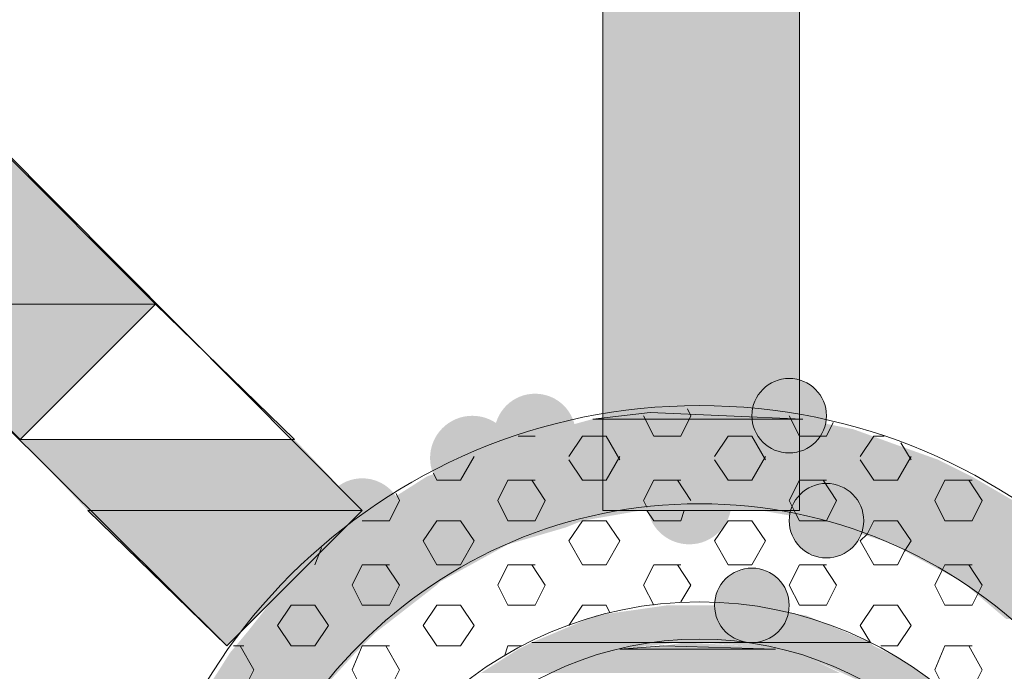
# Model space of a CAD drawing. Extents: x 3940905 to 4145695, y 925352 to 1109797.
# Tile 1034 of 1056: x 4067167 to 4067315, y 1099824 to 1099922. Entities that reach past the tile are written whole.
import ezdxf

# ---------------------------------------------------------------- set-up
doc = ezdxf.new("R2010")
doc.units = 0
doc.header["$LTSCALE"] = 750
doc.header["$MEASUREMENT"] = 0
doc.layers.add('CKD Equipments', color=252, linetype='CONTINUOUS', lineweight=0)

msp = doc.modelspace()

# ---------------------------------------------------------------- hatches: boundary and pattern name
at = {"layer": 'CKD Equipments', "true_color": 0x808080}
h = msp.add_hatch(color=8, dxfattribs=at)
h.paths.add_polyline_path([(4067254.57, 1099900.3), (4067284.09, 1099952.2), (4067254.57, 1099952.2)])
h.paths.add_polyline_path([(4067284.09, 1099900.3), (4067254.57, 1099900.3), (4067284.09, 1099952.2)])
at = {"layer": 'CKD Equipments', "true_color": 0xff0000}
h = msp.add_hatch(color=1, dxfattribs=at)
h.paths.add_polyline_path([(4067254.57, 1099848.4), (4067284.09, 1099900.3), (4067254.57, 1099900.3)])
h.paths.add_polyline_path([(4067284.09, 1099848.4), (4067254.57, 1099848.4), (4067284.09, 1099900.3)])
at = {"layer": 'CKD Equipments', "true_color": 0x808080}
h = msp.add_hatch(color=8, dxfattribs=at)
edge = h.paths.add_edge_path(flags=16)
edge.add_arc((4067260.93, 1099862.9), 6.35, 0, 360)
h = msp.add_hatch(color=8, dxfattribs=at)
edge = h.paths.add_edge_path(flags=16)
edge.add_arc((4067282.56, 1099862.65), 5.6, 0, 360)
h = msp.add_hatch(color=8, dxfattribs=at)
edge = h.paths.add_edge_path(flags=16)
edge.add_arc((4067244.4, 1099859.85), 6.11, 0, 360)
h = msp.add_hatch(color=8, dxfattribs=at)
h.paths.add_polyline_path([(4067279, 1099863.15), (4067261.7, 1099863.15), (4067265.77, 1099863.66)])
h.paths.add_polyline_path([(4067284.59, 1099862.14), (4067279, 1099863.15), (4067261.7, 1099863.15)])
h = msp.add_hatch(color=8, dxfattribs=at)
edge = h.paths.add_edge_path(flags=16)
edge.add_arc((4067234.98, 1099856.29), 6.35, 0, 360)
h = msp.add_hatch(color=8, dxfattribs=at)
h.paths.add_polyline_path([(4067292.23, 1099860.61), (4067253.05, 1099862.14), (4067284.59, 1099862.14)])
h.paths.add_polyline_path([(4067247.45, 1099860.61), (4067292.23, 1099860.61), (4067253.05, 1099862.14)])
h = msp.add_hatch(color=8, dxfattribs=at)
h.paths.add_polyline_path([(4067297.82, 1099858.58), (4067247.45, 1099860.61), (4067292.23, 1099860.61)])
h.paths.add_polyline_path([(4067239.82, 1099858.58), (4067297.82, 1099858.58), (4067247.45, 1099860.61)])
at = {"layer": 'CKD Equipments', "true_color": 0xff0000}
h = msp.add_hatch(color=1, dxfattribs=at)
h.paths.add_polyline_path([(4067177.23, 1099848.4), (4067208.27, 1099859.08), (4067167.06, 1099859.08)])
h.paths.add_polyline_path([(4067218.45, 1099848.4), (4067177.23, 1099848.4), (4067208.27, 1099859.08)])
at = {"layer": 'CKD Equipments', "true_color": 0x808080}
h = msp.add_hatch(color=8, dxfattribs=at)
h.paths.add_polyline_path([(4067304.95, 1099856.03), (4067239.82, 1099858.58), (4067297.82, 1099858.58)])
h.paths.add_polyline_path([(4067234.73, 1099856.03), (4067304.95, 1099856.03), (4067239.82, 1099858.58)])
h = msp.add_hatch(color=8, dxfattribs=at)
h.paths.add_polyline_path([(4067310.03, 1099853.49), (4067234.73, 1099856.03), (4067304.95, 1099856.03)])
h.paths.add_polyline_path([(4067228.12, 1099853.49), (4067310.03, 1099853.49), (4067234.73, 1099856.03)])
h = msp.add_hatch(color=8, dxfattribs=at)
edge = h.paths.add_edge_path(flags=16)
edge.add_arc((4067267.55, 1099849.67), 6.35, 0, 360)
h = msp.add_hatch(color=8, dxfattribs=at)
edge = h.paths.add_edge_path(flags=16)
edge.add_arc((4067218.45, 1099847.13), 6.11, 0, 360)
h = msp.add_hatch(color=8, dxfattribs=at)
h.paths.add_polyline_path([(4067316.14, 1099849.93), (4067228.12, 1099853.49), (4067310.03, 1099853.49)])
h.paths.add_polyline_path([(4067222.52, 1099849.93), (4067316.14, 1099849.93), (4067228.12, 1099853.49)])
h = msp.add_hatch(color=8, dxfattribs=at)
edge = h.paths.add_edge_path(flags=16)
edge.add_arc((4067288.16, 1099846.87), 5.6, 0, 360)
h = msp.add_hatch(color=8, dxfattribs=at)
h.paths.add_polyline_path([(4067251.52, 1099846.87), (4067221.5, 1099848.91), (4067263.22, 1099848.91)])
h.paths.add_polyline_path([(4067218.45, 1099846.87), (4067251.52, 1099846.87), (4067221.5, 1099848.91)])
h = msp.add_hatch(color=8, dxfattribs=at)
h.paths.add_polyline_path([(4067317.67, 1099848.91), (4067222.52, 1099849.93), (4067316.14, 1099849.93)])
h.paths.add_polyline_path([(4067221.5, 1099848.91), (4067317.67, 1099848.91), (4067222.52, 1099849.93)])
h = msp.add_hatch(color=8, dxfattribs=at)
h.paths.add_polyline_path([(4067320.21, 1099846.87), (4067275.44, 1099848.91), (4067317.67, 1099848.91)])
h.paths.add_polyline_path([(4067287.14, 1099846.87), (4067320.21, 1099846.87), (4067275.44, 1099848.91)])
h = msp.add_hatch(color=8, dxfattribs=at)
edge = h.paths.add_edge_path(flags=16)
edge.add_arc((4067210.82, 1099840.26), 6.61, 0, 360)
h = msp.add_hatch(color=8, dxfattribs=at)
h.paths.add_polyline_path([(4067240.33, 1099843.31), (4067216.92, 1099845.85), (4067248.98, 1099845.85)])
h.paths.add_polyline_path([(4067213.36, 1099843.31), (4067240.33, 1099843.31), (4067216.92, 1099845.85)])
h = msp.add_hatch(color=8, dxfattribs=at)
h.paths.add_polyline_path([(4067248.98, 1099845.85), (4067218.45, 1099846.87), (4067251.52, 1099846.87)])
h.paths.add_polyline_path([(4067216.92, 1099845.85), (4067248.98, 1099845.85), (4067218.45, 1099846.87)])
h = msp.add_hatch(color=8, dxfattribs=at)
h.paths.add_polyline_path([(4067325.3, 1099843.31), (4067287.14, 1099846.87), (4067320.21, 1099846.87)])
h.paths.add_polyline_path([(4067298.33, 1099843.31), (4067325.3, 1099843.31), (4067287.14, 1099846.87)])
h = msp.add_hatch(color=8, dxfattribs=at)
h.paths.add_polyline_path([(4067230.15, 1099837.71), (4067213.36, 1099843.31), (4067240.33, 1099843.31)])
h.paths.add_polyline_path([(4067207.25, 1099837.71), (4067230.15, 1099837.71), (4067213.36, 1099843.31)])
h = msp.add_hatch(color=8, dxfattribs=at)
h.paths.add_polyline_path([(4067326.83, 1099841.78), (4067298.33, 1099843.31), (4067325.3, 1099843.31)])
h.paths.add_polyline_path([(4067300.88, 1099841.78), (4067326.83, 1099841.78), (4067298.33, 1099843.31)])
h = msp.add_hatch(color=8, dxfattribs=at)
h.paths.add_polyline_path([(4067330.9, 1099837.71), (4067300.88, 1099841.78), (4067326.83, 1099841.78)])
h.paths.add_polyline_path([(4067308.51, 1099837.71), (4067330.9, 1099837.71), (4067300.88, 1099841.78)])
h = msp.add_hatch(color=8, dxfattribs=at)
edge = h.paths.add_edge_path(flags=16)
edge.add_arc((4067276.96, 1099834.15), 5.6, 0, 360)
h = msp.add_hatch(color=8, dxfattribs=at)
edge = h.paths.add_edge_path(flags=16)
edge.add_arc((4067276.96, 1099834.15), 5.6, 0, 360)
h = msp.add_hatch(color=8, dxfattribs=at)
h.paths.add_polyline_path([(4067220.48, 1099830.08), (4067206.75, 1099837.2), (4067229.64, 1099837.2)])
h.paths.add_polyline_path([(4067201.15, 1099830.08), (4067220.48, 1099830.08), (4067206.75, 1099837.2)])
h = msp.add_hatch(color=8, dxfattribs=at)
h.paths.add_polyline_path([(4067229.64, 1099837.2), (4067207.25, 1099837.71), (4067230.15, 1099837.71)])
h.paths.add_polyline_path([(4067206.75, 1099837.2), (4067229.64, 1099837.2), (4067207.25, 1099837.71)])
h = msp.add_hatch(color=8, dxfattribs=at)
h.paths.add_polyline_path([(4067335.98, 1099832.12), (4067308.51, 1099837.71), (4067330.9, 1099837.71)])
h.paths.add_polyline_path([(4067315.12, 1099832.12), (4067335.98, 1099832.12), (4067308.51, 1099837.71)])
h = msp.add_hatch(color=8, dxfattribs=at)
h.paths.add_polyline_path([(4067285.1, 1099832.63), (4067264.24, 1099834.15), (4067274.42, 1099834.15)])
h.paths.add_polyline_path([(4067253.56, 1099832.63), (4067285.1, 1099832.63), (4067264.24, 1099834.15)])
h = msp.add_hatch(color=8, dxfattribs=at)
h.paths.add_polyline_path([(4067294.77, 1099828.56), (4067253.56, 1099832.63), (4067285.1, 1099832.63)])
h.paths.add_polyline_path([(4067243.89, 1099828.56), (4067294.77, 1099828.56), (4067253.56, 1099832.63)])
h = msp.add_hatch(color=8, dxfattribs=at)
h.paths.add_polyline_path([(4067217.43, 1099827.03), (4067201.15, 1099830.08), (4067220.48, 1099830.08)])
h.paths.add_polyline_path([(4067198.6, 1099827.03), (4067217.43, 1099827.03), (4067201.15, 1099830.08)])
h = msp.add_hatch(color=8, dxfattribs=at)
h.paths.add_polyline_path([(4067257.12, 1099827.54), (4067243.89, 1099828.56), (4067265.77, 1099828.56)])
h.paths.add_polyline_path([(4067241.85, 1099827.54), (4067257.12, 1099827.54), (4067243.89, 1099828.56)])
h = msp.add_hatch(color=8, dxfattribs=at)
h.paths.add_polyline_path([(4067276.45, 1099828.05), (4067263.73, 1099828.05), (4067266.79, 1099828.56)])
h.paths.add_polyline_path([(4067280.52, 1099827.54), (4067276.45, 1099828.05), (4067263.73, 1099828.05)])
h = msp.add_hatch(color=8, dxfattribs=at)
h.paths.add_polyline_path([(4067295.28, 1099828.05), (4067269.33, 1099828.56), (4067294.77, 1099828.56)])
h.paths.add_polyline_path([(4067276.45, 1099828.05), (4067295.28, 1099828.05), (4067269.33, 1099828.56)])
h = msp.add_hatch(color=8, dxfattribs=at)
h.paths.add_polyline_path([(4067299.35, 1099826.01), (4067276.45, 1099828.05), (4067295.28, 1099828.05)])
h.paths.add_polyline_path([(4067286.12, 1099826.01), (4067299.35, 1099826.01), (4067276.45, 1099828.05)])
h = msp.add_hatch(color=8, dxfattribs=at)
h.paths.add_polyline_path([(4067212.34, 1099821.43), (4067198.6, 1099827.03), (4067217.43, 1099827.03)])
h.paths.add_polyline_path([(4067195.04, 1099821.43), (4067212.34, 1099821.43), (4067198.6, 1099827.03)])
h = msp.add_hatch(color=8, dxfattribs=at)
h.paths.add_polyline_path([(4067247.96, 1099823.98), (4067241.85, 1099827.54), (4067257.12, 1099827.54)])
h.paths.add_polyline_path([(4067236.26, 1099823.98), (4067247.96, 1099823.98), (4067241.85, 1099827.54)])
h = msp.add_hatch(color=8, dxfattribs=at)
h.paths.add_polyline_path([(4067286.12, 1099826.01), (4067257.12, 1099827.54), (4067280.52, 1099827.54)])
h.paths.add_polyline_path([(4067253.05, 1099826.01), (4067286.12, 1099826.01), (4067257.12, 1099827.54)])
h = msp.add_hatch(color=8, dxfattribs=at)
h.paths.add_polyline_path([(4067290.19, 1099823.98), (4067253.05, 1099826.01), (4067286.12, 1099826.01)])
h.paths.add_polyline_path([(4067247.96, 1099823.98), (4067290.19, 1099823.98), (4067253.05, 1099826.01)])
h = msp.add_hatch(color=8, dxfattribs=at)
h.paths.add_polyline_path([(4067303.93, 1099822.96), (4067286.12, 1099826.01), (4067299.35, 1099826.01)])
h.paths.add_polyline_path([(4067292.74, 1099822.96), (4067303.93, 1099822.96), (4067286.12, 1099826.01)])

# ---------------------------------------------------------------- linework, layer by layer
at = {"layer": 'CKD Equipments', "color": 8, "true_color": 0x808080}
for p, q in [((4067254.57, 1099952.2), (4067254.57, 1099848.4)), ((4067284.09, 1099848.4), (4067284.09, 1099952.2)), ((4067218.45, 1099848.4), (4067125.34, 1099942.02)), ((4067198.1, 1099828.05), (4067104.47, 1099921.16)), ((4067187.41, 1099879.44), (4067145.69, 1099921.16)), ((4067187.41, 1099879.44), (4067146.2, 1099879.44)), ((4067146.2, 1099879.44), (4067167.06, 1099859.08)), ((4067146.2, 1099879.44), (4067187.41, 1099879.44)), ((4067167.06, 1099859.08), (4067187.41, 1099879.44)), ((4067267.29, 1099863.66), (4067267.8, 1099862.65)), ((4067253.05, 1099862.14), (4067261.7, 1099863.15)), ((4067284.59, 1099862.14), (4067253.05, 1099862.14)), ((4067260.68, 1099862.65), (4067262.21, 1099859.59)), ((4067261.7, 1099863.15), (4067284.59, 1099862.14)), ((4067267.8, 1099862.65), (4067266.28, 1099859.59)), ((4067282.56, 1099862.65), (4067284.09, 1099859.59)), ((4067289.17, 1099861.63), (4067288.16, 1099859.59)), ((4067244.4, 1099859.59), (4067241.85, 1099859.59)), ((4067251.52, 1099859.59), (4067249.49, 1099856.54)), ((4067255.08, 1099859.59), (4067251.52, 1099859.59)), ((4067255.08, 1099859.59), (4067257.12, 1099856.03)), ((4067266.28, 1099859.59), (4067262.21, 1099859.59)), ((4067273.4, 1099859.59), (4067271.36, 1099856.54)), ((4067276.96, 1099859.59), (4067273.4, 1099859.59)), ((4067276.96, 1099859.59), (4067279, 1099856.03)), ((4067288.16, 1099859.59), (4067284.09, 1099859.59)), ((4067295.28, 1099859.59), (4067293.24, 1099856.54)), ((4067296.81, 1099859.59), (4067295.28, 1099859.59)), ((4067299.35, 1099858.58), (4067300.88, 1099856.03)), ((4067235.24, 1099856.54), (4067233.2, 1099852.98)), ((4067257.12, 1099856.54), (4067255.08, 1099852.98)), ((4067279, 1099856.54), (4067276.96, 1099852.98)), ((4067300.88, 1099856.54), (4067298.84, 1099852.98)), ((4067249.49, 1099856.03), (4067251.52, 1099852.98)), ((4067271.36, 1099856.03), (4067273.4, 1099852.98)), ((4067293.24, 1099856.03), (4067295.28, 1099852.98)), ((4067229.13, 1099854), (4067229.64, 1099852.98)), ((4067233.2, 1099852.98), (4067229.64, 1099852.98)), ((4067240.33, 1099852.98), (4067238.8, 1099849.93)), ((4067244.4, 1099852.98), (4067240.33, 1099852.98)), ((4067243.89, 1099852.98), (4067245.92, 1099849.93)), ((4067255.08, 1099852.98), (4067251.52, 1099852.98)), ((4067262.21, 1099852.98), (4067260.68, 1099849.93)), ((4067266.28, 1099852.98), (4067262.21, 1099852.98)), ((4067265.77, 1099852.98), (4067267.8, 1099849.93)), ((4067276.96, 1099852.98), (4067273.4, 1099852.98)), ((4067284.09, 1099852.98), (4067282.56, 1099849.93)), ((4067288.16, 1099852.98), (4067284.09, 1099852.98)), ((4067287.65, 1099852.98), (4067289.68, 1099849.93)), ((4067298.84, 1099852.98), (4067295.28, 1099852.98)), ((4067305.96, 1099852.98), (4067304.44, 1099849.93)), ((4067310.03, 1099852.98), (4067305.96, 1099852.98)), ((4067309.53, 1099852.98), (4067311.56, 1099849.93)), ((4067223.54, 1099850.94), (4067224.05, 1099849.93)), ((4067224.05, 1099849.93), (4067222.52, 1099846.87)), ((4067238.8, 1099849.93), (4067240.33, 1099846.87)), ((4067245.92, 1099849.93), (4067244.4, 1099846.87)), ((4067260.68, 1099849.93), (4067261.19, 1099848.91)), ((4067282.56, 1099849.93), (4067283.58, 1099847.89)), ((4067289.68, 1099849.93), (4067288.16, 1099846.87)), ((4067304.44, 1099849.93), (4067305.96, 1099846.87)), ((4067311.56, 1099849.93), (4067310.03, 1099846.87)), ((4067218.45, 1099848.4), (4067198.1, 1099828.05)), ((4067254.57, 1099848.4), (4067284.09, 1099848.4)), ((4067261.19, 1099848.4), (4067262.21, 1099846.87)), ((4067266.79, 1099848.4), (4067266.28, 1099846.87)), ((4067283.58, 1099847.89), (4067284.09, 1099846.87)), ((4067222.52, 1099846.87), (4067218.45, 1099846.87)), ((4067229.64, 1099846.87), (4067227.61, 1099843.82)), ((4067233.2, 1099846.87), (4067229.64, 1099846.87)), ((4067233.2, 1099846.87), (4067235.24, 1099843.82)), ((4067244.4, 1099846.87), (4067240.33, 1099846.87)), ((4067251.52, 1099846.87), (4067249.49, 1099843.82)), ((4067255.08, 1099846.87), (4067251.52, 1099846.87)), ((4067255.08, 1099846.87), (4067257.12, 1099843.82)), ((4067266.28, 1099846.87), (4067262.21, 1099846.87)), ((4067273.4, 1099846.87), (4067271.36, 1099843.82)), ((4067276.96, 1099846.87), (4067273.4, 1099846.87)), ((4067276.96, 1099846.87), (4067279, 1099843.82)), ((4067288.16, 1099846.87), (4067284.09, 1099846.87)), ((4067295.28, 1099846.87), (4067294.26, 1099844.84)), ((4067298.84, 1099846.87), (4067295.28, 1099846.87)), ((4067298.84, 1099846.87), (4067300.88, 1099843.82)), ((4067310.03, 1099846.87), (4067305.96, 1099846.87)), ((4067294.26, 1099844.84), (4067293.24, 1099843.82)), ((4067212.34, 1099842.8), (4067211.33, 1099840.26)), ((4067227.61, 1099843.82), (4067229.64, 1099840.26)), ((4067235.24, 1099843.82), (4067233.2, 1099840.26)), ((4067249.49, 1099843.82), (4067251.52, 1099840.26)), ((4067257.12, 1099843.82), (4067255.08, 1099840.26)), ((4067271.36, 1099843.82), (4067273.4, 1099840.26)), ((4067279, 1099843.82), (4067276.96, 1099840.26)), ((4067293.24, 1099843.82), (4067295.28, 1099840.26)), ((4067300.88, 1099843.82), (4067299.86, 1099842.29)), ((4067299.86, 1099842.29), (4067298.84, 1099840.26)), ((4067218.45, 1099840.26), (4067216.92, 1099837.2)), ((4067222.52, 1099840.26), (4067218.45, 1099840.26)), ((4067222.01, 1099840.26), (4067224.05, 1099837.2)), ((4067233.2, 1099840.26), (4067229.64, 1099840.26)), ((4067240.33, 1099840.26), (4067238.8, 1099837.2)), ((4067244.4, 1099840.26), (4067240.33, 1099840.26)), ((4067243.89, 1099840.26), (4067245.92, 1099837.2)), ((4067255.08, 1099840.26), (4067251.52, 1099840.26)), ((4067262.21, 1099840.26), (4067260.68, 1099837.2)), ((4067266.28, 1099840.26), (4067262.21, 1099840.26)), ((4067265.77, 1099840.26), (4067267.8, 1099837.2)), ((4067276.96, 1099840.26), (4067273.4, 1099840.26)), ((4067284.09, 1099840.26), (4067282.56, 1099837.2)), ((4067288.16, 1099840.26), (4067284.09, 1099840.26)), ((4067287.65, 1099840.26), (4067289.68, 1099837.2)), ((4067298.84, 1099840.26), (4067295.28, 1099840.26)), ((4067305.96, 1099840.26), (4067305.46, 1099839.24)), ((4067310.03, 1099840.26), (4067305.96, 1099840.26)), ((4067309.53, 1099840.26), (4067311.56, 1099837.2)), ((4067305.46, 1099839.24), (4067304.44, 1099837.2)), ((4067216.92, 1099837.2), (4067218.45, 1099834.15)), ((4067224.05, 1099837.2), (4067222.52, 1099834.15)), ((4067238.8, 1099837.2), (4067240.33, 1099834.15)), ((4067245.92, 1099837.2), (4067244.4, 1099834.15)), ((4067260.68, 1099837.2), (4067262.21, 1099834.15)), ((4067267.8, 1099837.2), (4067266.28, 1099834.66)), ((4067282.56, 1099837.2), (4067284.09, 1099834.15)), ((4067289.68, 1099837.2), (4067288.16, 1099834.15)), ((4067304.44, 1099837.2), (4067305.96, 1099834.15)), ((4067311.56, 1099837.2), (4067311.05, 1099836.19)), ((4067311.05, 1099836.19), (4067310.03, 1099834.15)), ((4067207.76, 1099834.15), (4067205.73, 1099831.1)), ((4067211.33, 1099834.15), (4067207.76, 1099834.15)), ((4067211.33, 1099834.15), (4067213.36, 1099831.1)), ((4067222.52, 1099834.15), (4067218.45, 1099834.15)), ((4067229.64, 1099834.15), (4067227.61, 1099831.1)), ((4067233.2, 1099834.15), (4067229.64, 1099834.15)), ((4067233.2, 1099834.15), (4067235.24, 1099831.1)), ((4067244.4, 1099834.15), (4067240.33, 1099834.15)), ((4067251.52, 1099834.15), (4067249.49, 1099831.1)), ((4067255.08, 1099834.15), (4067251.52, 1099834.15)), ((4067255.08, 1099834.15), (4067255.59, 1099833.13)), ((4067288.16, 1099834.15), (4067284.09, 1099834.15)), ((4067295.28, 1099834.15), (4067293.24, 1099831.1)), ((4067298.84, 1099834.15), (4067295.28, 1099834.15)), ((4067298.84, 1099834.15), (4067300.88, 1099831.1)), ((4067310.03, 1099834.15), (4067305.96, 1099834.15)), ((4067205.73, 1099831.1), (4067207.76, 1099828.05)), ((4067213.36, 1099831.1), (4067211.33, 1099828.05)), ((4067227.61, 1099831.1), (4067229.64, 1099828.05)), ((4067235.24, 1099831.1), (4067233.2, 1099828.05)), ((4067293.24, 1099831.1), (4067294.77, 1099828.56)), ((4067300.88, 1099831.1), (4067298.84, 1099828.05)), ((4067200.64, 1099828.05), (4067199.11, 1099828.05)), ((4067200.13, 1099828.05), (4067202.17, 1099824.48)), ((4067211.33, 1099828.05), (4067207.76, 1099828.05)), ((4067218.45, 1099828.05), (4067216.92, 1099824.48)), ((4067222.52, 1099828.05), (4067218.45, 1099828.05)), ((4067222.01, 1099828.05), (4067224.05, 1099824.48)), ((4067233.2, 1099828.05), (4067229.64, 1099828.05)), ((4067240.33, 1099828.05), (4067239.82, 1099826.52)), ((4067242.36, 1099828.05), (4067240.33, 1099828.05)), ((4067243.89, 1099828.56), (4067265.77, 1099828.56)), ((4067265.77, 1099828.56), (4067243.89, 1099828.56)), ((4067243.89, 1099828.56), (4067243.89, 1099828.56)), ((4067265.77, 1099828.56), (4067243.89, 1099828.56)), ((4067243.89, 1099828.56), (4067266.79, 1099828.56)), ((4067257.12, 1099827.54), (4067263.73, 1099828.05)), ((4067263.73, 1099828.05), (4067280.52, 1099827.54)), ((4067266.79, 1099828.56), (4067265.77, 1099828.56)), ((4067265.77, 1099828.56), (4067265.77, 1099828.56)), ((4067266.79, 1099828.56), (4067266.79, 1099828.56)), ((4067266.79, 1099828.56), (4067294.77, 1099828.56)), ((4067294.77, 1099828.56), (4067266.79, 1099828.56)), ((4067266.79, 1099828.56), (4067294.77, 1099828.56)), ((4067269.33, 1099828.56), (4067266.79, 1099828.56)), ((4067266.79, 1099828.56), (4067266.79, 1099828.56)), ((4067294.77, 1099828.56), (4067269.33, 1099828.56)), ((4067298.84, 1099828.05), (4067296.3, 1099828.05)), ((4067305.96, 1099828.05), (4067304.44, 1099824.48)), ((4067310.03, 1099828.05), (4067305.96, 1099828.05)), ((4067309.53, 1099828.05), (4067311.56, 1099824.48)), ((4067280.52, 1099827.54), (4067257.12, 1099827.54)), ((4067202.17, 1099824.48), (4067200.64, 1099821.43)), ((4067216.92, 1099824.48), (4067218.45, 1099821.43)), ((4067224.05, 1099824.48), (4067222.52, 1099821.43)), ((4067304.44, 1099824.48), (4067305.96, 1099821.43)), ((4067311.56, 1099824.48), (4067310.03, 1099821.43))]:
    msp.add_line(p, q, dxfattribs=at)
at = {"layer": 'CKD Equipments', "color": 1, "true_color": 0xff0000}
for p, q in [((4067187.41, 1099879.44), (4067167.06, 1099859.08)), ((4067167.06, 1099859.08), (4067187.41, 1099879.44)), ((4067187.41, 1099879.44), (4067167.06, 1099859.08)), ((4067187.41, 1099879.44), (4067187.41, 1099879.44)), ((4067208.27, 1099859.08), (4067187.41, 1099879.44)), ((4067187.41, 1099879.44), (4067187.41, 1099879.44)), ((4067167.06, 1099859.08), (4067208.27, 1099859.08)), ((4067218.45, 1099848.4), (4067177.23, 1099848.4)), ((4067177.23, 1099848.4), (4067198.1, 1099828.05)), ((4067198.1, 1099828.05), (4067218.45, 1099848.4))]:
    msp.add_line(p, q, dxfattribs=at)
at = {"layer": 'CKD Equipments', "color": 8, "true_color": 0x808080}
for centre, radius in [((4067282.56, 1099862.65), 5.6), ((4067269.08, 1099777.42), 86.75), ((4067288.16, 1099846.87), 5.6), ((4067269.08, 1099777.42), 72), ((4067276.96, 1099834.15), 5.6), ((4067276.96, 1099834.15), 5.6), ((4067269.08, 1099777.42), 57.24), ((4067269.08, 1099777.42), 51.64)]:
    msp.add_circle(centre, radius, dxfattribs=at)
for points in [[(4067146.2, 1099879.44), (4067187.41, 1099879.44), (4067145.69, 1099921.16)], [(4067167.06, 1099859.08), (4067187.41, 1099879.44), (4067146.2, 1099879.44)], [(4067284.59, 1099862.14), (4067253.05, 1099862.14), (4067261.7, 1099863.15)], [(4067280.52, 1099827.54), (4067257.12, 1099827.54), (4067263.73, 1099828.05)]]:
    msp.add_solid(points, dxfattribs=at)
at = {"layer": 'CKD Equipments', "color": 1, "true_color": 0xff0000}
msp.add_solid([(4067198.1, 1099828.05), (4067218.45, 1099848.4), (4067177.23, 1099848.4)], dxfattribs=at)

doc.saveas('drawing.dxf')
